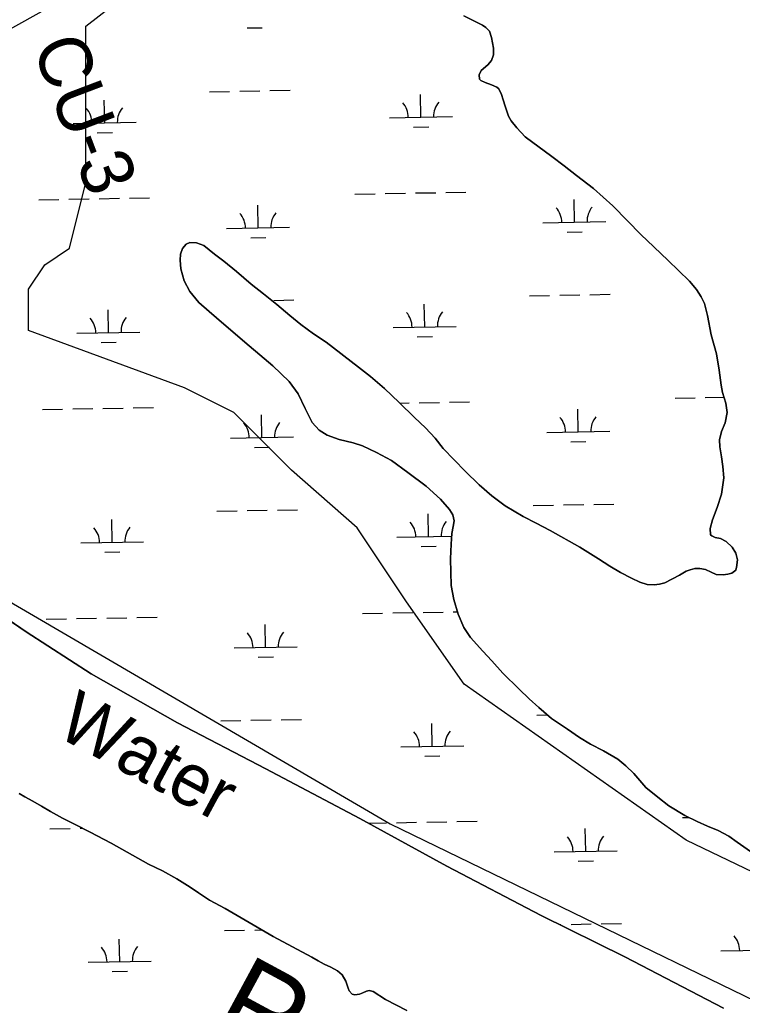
# Model space of a CAD drawing. Extents: x 3914892 to 3953151, y 242587 to 268572.
# Drawn here: x 3944172 to 3945319, y 256282 to 257845 of the extents above; entities that cross this region are included whole.
import ezdxf

# ---------------------------------------------------------------- set-up
doc = ezdxf.new("R2010")
doc.units = 0
for name, color, linetype in [('V-RIVR-IDEN', 7, 'Continuous'), ('V-RIVR-RANG-IDEN', 7, 'Continuous'), ('V-SITE-VEGE', 7, 'Continuous'), ('V-TOPO-SHOR', 7, 'Continuous'), ('V-WETL-SWMP', 7, 'Continuous')]:
    doc.layers.add(name, color=color, linetype=linetype)

msp = doc.modelspace()

# ---------------------------------------------------------------- linework, layer by layer
at = {"layer": 'V-SITE-VEGE'}
for points in [[(3945881.7, 256230.9), (3945229.5, 256543.9), (3944877.3, 256791.7), (3944786, 256922.2), (3944707.8, 257039.6), (3944603.4, 257130.9), (3944512.1, 257222.2), (3944433.9, 257261.3), (3944186, 257352.6), (3944186, 257417.8), (3944212.1, 257456.9), (3944251.3, 257483), (3944277.3, 257587.4), (3944277.3, 257717.8), (3944277.3, 257835.2), (3944394.7, 257926.5)], [(3944212.1, 257861.3), (3944094.7, 257796.1)], [(3944133.9, 256935.2), (3944759.9, 256570), (3945646.9, 256139.6)]]:
    msp.add_lwpolyline(points, dxfattribs=at)
at = {"layer": 'V-TOPO-SHOR'}
for points in [[(3945285.4, 257266), (3945282.2, 257289.4), (3945277.8, 257315.3), (3945269.5, 257345.5), (3945263.6, 257376.3), (3945258.5, 257395.3), (3945253.5, 257405.9), (3945245.9, 257417.6), (3945234.7, 257430.9), (3945217.6, 257447.5), (3945201.1, 257463.5), (3945178.1, 257485.3), (3945157.5, 257505), (3945136.5, 257526.2), (3945113.2, 257550.1), (3945082.7, 257577.8), (3945055.7, 257598.5), (3945035.8, 257613.6), (3945016.3, 257628.4), (3944974.4, 257659.9), (3944960.8, 257673.8), (3944952, 257685.1), (3944948, 257692.2), (3944942.2, 257708.2), (3944939.4, 257718.2), (3944936.9, 257727), (3944932.3, 257735.6), (3944929.1, 257738.7), (3944920.6, 257742), (3944910.7, 257745.7), (3944903.8, 257749), (3944901.6, 257751.2), (3944901.1, 257757.8), (3944904.6, 257764.7), (3944914.9, 257774.1), (3944920.6, 257780.8), (3944923.9, 257789.9), (3944923.7, 257800.3), (3944920.9, 257817.1), (3944917.7, 257827.1), (3944912, 257833.1), (3944906.3, 257837), (3944892.8, 257843.8), (3944877, 257851.8)], [(3944816.9, 257105.6), (3944787.9, 257127.4), (3944762.1, 257146.3), (3944738.4, 257159.2), (3944715.9, 257169.5), (3944701.2, 257174.5), (3944679.2, 257179.8), (3944660.1, 257186.5), (3944647.3, 257194.6), (3944636.5, 257206.5), (3944625.3, 257228.6), (3944614.3, 257252.1), (3944599.6, 257271.8), (3944573.9, 257296.7), (3944553.1, 257314), (3944536.1, 257328), (3944496, 257362.8), (3944472.8, 257382.5), (3944456.7, 257397.1), (3944442.4, 257414.2), (3944433.3, 257431.5), (3944428, 257450.5), (3944426.6, 257463.9), (3944427.3, 257473.4), (3944430.5, 257482.3), (3944436.5, 257489.2), (3944442.4, 257491.9), (3944452.5, 257491.8), (3944464.6, 257487.2), (3944481.5, 257473.6), (3944496.1, 257462.4), (3944516, 257446), (3944539.6, 257426.1), (3944559.3, 257410.5), (3944580.3, 257393.6), (3944600.8, 257376.4), (3944618.5, 257362), (3944638.2, 257347.2), (3944658.5, 257334.1), (3944709.7, 257294.1), (3944729, 257279.3), (3944750.9, 257260.4), (3944774.3, 257238.2), (3944798.8, 257214.7), (3944816.3, 257197.9), (3944831.2, 257181.9), (3944844.3, 257165.2), (3944879.2, 257129.4), (3944901, 257107.8), (3944921.3, 257090.5), (3944942.5, 257074.3), (3944971, 257057.5), (3944991.5, 257046.7), (3945013.9, 257035.4), (3945060.7, 257008.8), (3945090.7, 256990.2), (3945108.5, 256978.8), (3945125.4, 256968.6), (3945143, 256959.5), (3945156.3, 256953.4), (3945167.6, 256949.8), (3945178.7, 256948.9), (3945187.3, 256950.1), (3945195.9, 256952.2), (3945218.8, 256964.4), (3945229.5, 256970.6), (3945235.9, 256973.1), (3945243.1, 256974.8), (3945251.4, 256974.9), (3945260.4, 256973.5), (3945269.1, 256969), (3945277.2, 256965.7), (3945288.1, 256964.8), (3945295.5, 256965.8), (3945302.1, 256967.5), (3945308.4, 256972.4), (3945308.6, 256973), (3945309.2, 256976.4), (3945311, 256988.9), (3945308.2, 256999.3), (3945302.7, 257008.6), (3945292.9, 257017.7), (3945284, 257022.4), (3945275.7, 257024.1), (3945270.3, 257026.8), (3945268.4, 257028.4), (3945267.7, 257038.2), (3945271.3, 257052.1), (3945278.8, 257071.5), (3945285.5, 257092.7), (3945289.4, 257118.9), (3945287.9, 257136.9), (3945285.9, 257152.2), (3945282.8, 257168.2), (3945282.6, 257179.2), (3945285.5, 257192.1), (3945291.3, 257206.2), (3945294.8, 257222.4), (3945292.6, 257237.2), (3945287.5, 257254), (3945285.4, 257266)], [(3945336.7, 256522.6), (3945310.7, 256540.7), (3945297.1, 256550.7), (3945280.3, 256559.7), (3945263.3, 256566.5), (3945247, 256573.7), (3945227.5, 256583), (3945202.2, 256598.7), (3945184.5, 256612.1), (3945165.8, 256627.5), (3945146.4, 256649.7), (3945134, 256661.9), (3945121.4, 256672.8), (3945098.3, 256685.7), (3945077.8, 256696.6), (3945060.2, 256706.8), (3945041.1, 256720.2), (3945016.2, 256737.1), (3944996.1, 256754.4), (3944980.4, 256768.5), (3944964.9, 256783.7), (3944939, 256809), (3944921.5, 256828.6), (3944906.8, 256844.1), (3944887.4, 256865.3), (3944876.9, 256881.4), (3944868.1, 256902.5), (3944861, 256925.7), (3944856.8, 256947.9), (3944855.8, 256990.1), (3944856.6, 257013.4), (3944858, 257030.7), (3944860.2, 257041.8), (3944861.3, 257050.6), (3944859.3, 257060.2), (3944854.2, 257068.8), (3944839.7, 257084.8), (3944816.9, 257105.6)], [(3944124, 256914.1), (3944182.7, 256874.8), (3944285.4, 256808), (3944422.7, 256730.3), (3944562.5, 256657), (3944712, 256578.3), (3944850, 256502.9), (3944999.7, 256424.8), (3945132.3, 256358.8), (3945289, 256277.8)], [(3944473.6, 256449.1), (3944456, 256460.4), (3944442.5, 256469.7), (3944421.7, 256482.9), (3944398.7, 256495.2), (3944376.6, 256506.1), (3944317.5, 256539.3), (3944284.1, 256557), (3944260.1, 256569), (3944240, 256579), (3944221, 256589.4), (3944206.6, 256597.9), (3944193.1, 256605.7), (3944180.5, 256612.6), (3944171.4, 256618.2)], [(3944786.6, 256273.7), (3944752.4, 256291.6), (3944733.2, 256304.1), (3944726.9, 256305.7), (3944722.3, 256304.7), (3944716.7, 256302.1), (3944711.2, 256299.9), (3944703.8, 256298.9), (3944699.8, 256300), (3944695.1, 256305.2), (3944693.3, 256309.6), (3944689.7, 256320.2), (3944683.7, 256330.6), (3944676.6, 256336.7), (3944665.8, 256342.5), (3944655.3, 256347.3), (3944645.9, 256352.5), (3944635.5, 256358.4), (3944574.5, 256391.4), (3944498.4, 256435.5), (3944473.6, 256449.1)]]:
    msp.add_lwpolyline(points, dxfattribs=at)
at = {"layer": 'V-WETL-SWMP'}
for p, q in [((3944877, 257851.8), (3944892.8, 257843.8)), ((3944892.8, 257843.8), (3944906.3, 257837)), ((3944532.9, 257832.3), (3944556.9, 257832.8)), ((3944906.3, 257837), (3944912, 257833.1)), ((3944912, 257833.1), (3944917.7, 257827.1)), ((3944917.7, 257827.1), (3944920.9, 257817.1)), ((3944920.9, 257817.1), (3944923.7, 257800.3)), ((3944923.7, 257800.3), (3944923.9, 257789.9)), ((3944920.6, 257780.8), (3944914.9, 257774.1)), ((3944923.9, 257789.9), (3944920.6, 257780.8)), ((3944904.6, 257764.7), (3944901.1, 257757.8)), ((3944914.9, 257774.1), (3944904.6, 257764.7)), ((3944901.1, 257757.8), (3944901.6, 257751.2)), ((3944901.6, 257751.2), (3944903.8, 257749)), ((3944903.8, 257749), (3944910.7, 257745.7)), ((3944521.3, 257732.1), (3944553.2, 257732.7)), ((3944569.2, 257733), (3944601.2, 257733.5)), ((3944910.7, 257745.7), (3944920.6, 257742)), ((3944920.6, 257742), (3944929.1, 257738.7)), ((3944929.1, 257738.7), (3944932.3, 257735.6)), ((3944932.3, 257735.6), (3944936.9, 257727)), ((3944307.1, 257681.8), (3944306.4, 257717.8)), ((3944473.3, 257731.2), (3944505.3, 257731.8)), ((3944808.9, 257690.8), (3944808.2, 257726.8)), ((3944936.9, 257727), (3944939.4, 257718.2)), ((3944939.4, 257718.2), (3944942.2, 257708.2)), ((3944942.2, 257708.2), (3944948, 257692.2)), ((3944758.9, 257689.9), (3944858.9, 257691.7)), ((3944948, 257692.2), (3944952, 257685.1)), ((3944257.1, 257680.9), (3944357, 257682.7)), ((3944797.2, 257675.2), (3944821.2, 257675.6)), ((3944952, 257685.1), (3944960.8, 257673.8)), ((3944960.8, 257673.8), (3944974.4, 257659.9)), ((3944295.3, 257666.2), (3944319.3, 257666.6)), ((3944974.4, 257659.9), (3945016.3, 257628.4)), ((3945016.3, 257628.4), (3945035.8, 257613.6)), ((3945035.8, 257613.6), (3945055.7, 257598.5)), ((3945055.7, 257598.5), (3945082.7, 257577.8)), ((3945082.7, 257577.8), (3945113.2, 257550.1)), ((3944202.4, 257559.9), (3944234.4, 257560.4)), ((3944250.4, 257560.7), (3944282.4, 257561.3)), ((3944298.4, 257561.6), (3944330.4, 257562.2)), ((3944346.4, 257562.4), (3944378.3, 257563)), ((3944704.2, 257568.8), (3944736.2, 257569.4)), ((3944752.2, 257569.7), (3944784.2, 257570.3)), ((3944800.2, 257570.6), (3944832.2, 257571.1)), ((3944848.2, 257571.4), (3944880.2, 257572)), ((3945052.4, 257524.3), (3945051.7, 257560.3)), ((3944550.5, 257515.3), (3944549.9, 257551.3)), ((3945113.2, 257550.1), (3945136.5, 257526.2)), ((3944500.6, 257514.5), (3944600.5, 257516.2)), ((3945002.4, 257523.4), (3945102.4, 257525.2)), ((3945136.5, 257526.2), (3945157.5, 257505)), ((3944538.8, 257499.7), (3944562.8, 257500.1)), ((3945040.6, 257508.7), (3945064.6, 257509.1)), ((3945157.5, 257505), (3945178.1, 257485.3)), ((3944430.5, 257482.3), (3944427.3, 257473.4)), ((3944436.5, 257489.2), (3944430.5, 257482.3)), ((3944442.4, 257491.9), (3944436.5, 257489.2)), ((3944452.5, 257491.8), (3944442.4, 257491.9)), ((3944464.6, 257487.2), (3944452.5, 257491.8)), ((3944481.5, 257473.6), (3944464.6, 257487.2)), ((3945178.1, 257485.3), (3945201.1, 257463.5)), ((3944427.3, 257473.4), (3944426.6, 257463.9)), ((3944496.1, 257462.4), (3944481.5, 257473.6)), ((3944426.6, 257463.9), (3944428, 257450.5)), ((3944516, 257446), (3944496.1, 257462.4)), ((3945201.1, 257463.5), (3945217.6, 257447.5)), ((3944428, 257450.5), (3944433.3, 257431.5)), ((3944539.6, 257426.1), (3944516, 257446)), ((3945217.6, 257447.5), (3945234.7, 257430.9)), ((3944433.3, 257431.5), (3944442.4, 257414.2)), ((3944559.3, 257410.5), (3944539.6, 257426.1)), ((3945234.7, 257430.9), (3945245.9, 257417.6)), ((3944442.4, 257414.2), (3944456.7, 257397.1)), ((3944580.3, 257393.6), (3944559.3, 257410.5)), ((3944981, 257407.6), (3945013, 257408.2)), ((3945029, 257408.5), (3945061, 257409)), ((3945077, 257409.3), (3945109, 257409.9)), ((3945245.9, 257417.6), (3945253.5, 257405.9)), ((3945253.5, 257405.9), (3945258.5, 257395.3)), ((3944456.7, 257397.1), (3944472.8, 257382.5)), ((3944575.2, 257400.3), (3944607.2, 257400.9)), ((3944600.8, 257376.4), (3944580.3, 257393.6)), ((3944814.8, 257358.2), (3944814.2, 257394.2)), ((3945258.5, 257395.3), (3945263.6, 257376.3)), ((3944313, 257349.2), (3944312.4, 257385.2)), ((3944472.8, 257382.5), (3944496, 257362.8)), ((3944618.5, 257362), (3944600.8, 257376.4)), ((3945263.6, 257376.3), (3945269.5, 257345.5)), ((3944496, 257362.8), (3944536.1, 257328)), ((3944638.2, 257347.2), (3944618.5, 257362)), ((3944764.8, 257357.3), (3944864.8, 257359.1)), ((3944263, 257348.3), (3944363, 257350.1)), ((3944658.5, 257334.1), (3944638.2, 257347.2)), ((3944803.1, 257342.5), (3944827.1, 257343)), ((3945269.5, 257345.5), (3945277.8, 257315.3)), ((3944301.3, 257333.6), (3944325.3, 257334)), ((3944536.1, 257328), (3944553.1, 257314)), ((3944709.7, 257294.1), (3944658.5, 257334.1)), ((3944553.1, 257314), (3944573.9, 257296.7)), ((3945277.8, 257315.3), (3945282.2, 257289.4)), ((3944573.9, 257296.7), (3944599.6, 257271.8)), ((3944729, 257279.3), (3944709.7, 257294.1)), ((3944750.9, 257260.4), (3944729, 257279.3)), ((3945282.2, 257289.4), (3945285.4, 257266)), ((3944599.6, 257271.8), (3944614.3, 257252.1)), ((3945285.4, 257266), (3945287.5, 257254)), ((3944614.3, 257252.1), (3944625.3, 257228.6)), ((3944774.3, 257238.2), (3944750.9, 257260.4)), ((3945287.5, 257254), (3945292.6, 257237.2)), ((3944798.8, 257214.7), (3944774.3, 257238.2)), ((3944775.2, 257237.4), (3944790.1, 257237.7)), ((3944806.1, 257237.9), (3944838.1, 257238.5)), ((3944854.1, 257238.8), (3944886.1, 257239.4)), ((3945212, 257245.2), (3945244, 257245.8)), ((3945260, 257246.1), (3945289.8, 257246.6)), ((3945292.6, 257237.2), (3945294.8, 257222.4)), ((3944208.3, 257227.2), (3944240.3, 257227.8)), ((3944256.3, 257228.1), (3944288.3, 257228.7)), ((3944304.3, 257229), (3944336.3, 257229.5)), ((3944352.3, 257229.8), (3944384.3, 257230.4)), ((3944556.5, 257182.7), (3944555.8, 257218.7)), ((3944625.3, 257228.6), (3944636.5, 257206.5)), ((3945058.3, 257191.7), (3945057.7, 257227.7)), ((3945294.8, 257222.4), (3945291.3, 257206.2)), ((3944636.5, 257206.5), (3944647.3, 257194.6)), ((3944816.3, 257197.9), (3944798.8, 257214.7)), ((3945291.3, 257206.2), (3945285.5, 257192.1)), ((3944647.3, 257194.6), (3944660.1, 257186.5)), ((3944660.1, 257186.5), (3944679.2, 257179.8)), ((3944831.2, 257181.9), (3944816.3, 257197.9)), ((3945008.3, 257190.8), (3945108.3, 257192.6)), ((3945285.5, 257192.1), (3945282.6, 257179.2)), ((3944506.5, 257181.8), (3944606.5, 257183.6)), ((3944679.2, 257179.8), (3944701.2, 257174.5)), ((3944701.2, 257174.5), (3944715.9, 257169.5)), ((3944715.9, 257169.5), (3944738.4, 257159.2)), ((3944844.3, 257165.2), (3944831.2, 257181.9)), ((3945046.6, 257176.1), (3945070.6, 257176.5)), ((3945282.6, 257179.2), (3945282.8, 257168.2)), ((3944544.8, 257167.1), (3944568.8, 257167.5)), ((3944738.4, 257159.2), (3944762.1, 257146.3)), ((3944879.2, 257129.4), (3944844.3, 257165.2)), ((3945282.8, 257168.2), (3945285.9, 257152.2)), ((3944762.1, 257146.3), (3944787.9, 257127.4)), ((3945285.9, 257152.2), (3945287.9, 257136.9)), ((3944787.9, 257127.4), (3944816.9, 257105.6)), ((3944901, 257107.8), (3944879.2, 257129.4)), ((3945287.9, 257136.9), (3945289.4, 257118.9)), ((3944921.3, 257090.5), (3944901, 257107.8)), ((3945289.4, 257118.9), (3945285.5, 257092.7)), ((3944816.9, 257105.6), (3944839.7, 257084.8)), ((3945285.5, 257092.7), (3945278.8, 257071.5)), ((3944839.7, 257084.8), (3944854.2, 257068.8)), ((3944942.5, 257074.3), (3944921.3, 257090.5)), ((3945035, 257075.8), (3945067, 257076.4)), ((3945083, 257076.7), (3945115, 257077.3)), ((3944485.2, 257066), (3944517.2, 257066.6)), ((3944533.2, 257066.9), (3944565.1, 257067.4)), ((3944581.1, 257067.7), (3944613.1, 257068.3)), ((3944820.8, 257025.6), (3944820.1, 257061.6)), ((3944854.2, 257068.8), (3944859.3, 257060.2)), ((3944859.3, 257060.2), (3944861.3, 257050.6)), ((3944971, 257057.5), (3944942.5, 257074.3)), ((3944987, 257075), (3945019, 257075.5)), ((3945278.8, 257071.5), (3945271.3, 257052.1)), ((3944319, 257016.6), (3944318.3, 257052.6)), ((3944861.3, 257050.6), (3944860.2, 257041.8)), ((3944991.5, 257046.7), (3944971, 257057.5)), ((3945013.9, 257035.4), (3944991.5, 257046.7)), ((3945271.3, 257052.1), (3945267.7, 257038.2)), ((3944858, 257030.7), (3944856.6, 257013.4)), ((3944860.2, 257041.8), (3944858, 257030.7)), ((3945060.7, 257008.8), (3945013.9, 257035.4)), ((3945267.7, 257038.2), (3945268.4, 257028.4)), ((3944269, 257015.7), (3944368.9, 257017.5)), ((3944770.8, 257024.7), (3944857.6, 257026.2)), ((3944856.6, 257013.4), (3944855.8, 256990.1)), ((3945268.4, 257028.4), (3945270.3, 257026.8)), ((3945270.3, 257026.8), (3945275.7, 257024.1)), ((3945275.7, 257024.1), (3945284, 257022.4)), ((3945284, 257022.4), (3945292.9, 257017.7)), ((3945292.9, 257017.7), (3945302.7, 257008.6)), ((3944307.2, 257000.9), (3944331.2, 257001.4)), ((3944809.1, 257009.9), (3944833.1, 257010.4)), ((3945090.7, 256990.2), (3945060.7, 257008.8)), ((3945302.7, 257008.6), (3945308.2, 256999.3)), ((3945308.2, 256999.3), (3945311, 256988.9)), ((3944855.8, 256990.1), (3944856.8, 256947.9)), ((3945108.5, 256978.8), (3945090.7, 256990.2)), ((3945311, 256988.9), (3945309.2, 256976.4)), ((3945125.4, 256968.6), (3945108.5, 256978.8)), ((3945143, 256959.5), (3945125.4, 256968.6)), ((3945229.6, 256970.6), (3945218.8, 256964.4)), ((3945235.9, 256973.1), (3945229.6, 256970.6)), ((3945243.1, 256974.8), (3945235.9, 256973.1)), ((3945251.4, 256974.9), (3945243.1, 256974.8)), ((3945260.4, 256973.5), (3945251.4, 256974.9)), ((3945269.1, 256969), (3945260.4, 256973.5)), ((3945277.2, 256965.7), (3945269.1, 256969)), ((3945302.1, 256967.5), (3945295.5, 256965.8)), ((3945308.4, 256972.4), (3945302.1, 256967.5)), ((3945308.6, 256973), (3945308.4, 256972.4)), ((3945309.2, 256976.4), (3945308.6, 256973)), ((3945156.3, 256953.4), (3945143, 256959.5)), ((3945167.6, 256949.8), (3945156.3, 256953.4)), ((3945195.9, 256952.2), (3945187.3, 256950.1)), ((3945218.8, 256964.4), (3945195.9, 256952.2)), ((3945288.1, 256964.8), (3945277.2, 256965.7)), ((3945295.5, 256965.8), (3945288.1, 256964.8)), ((3944856.8, 256947.9), (3944861, 256925.7)), ((3945178.7, 256948.9), (3945167.6, 256949.8)), ((3945187.3, 256950.1), (3945178.7, 256948.9)), ((3944861, 256925.7), (3944868.1, 256902.5)), ((3944182.7, 256874.8), (3944124, 256914.1)), ((3944716.1, 256903.6), (3944748.1, 256904.2)), ((3944764.1, 256904.5), (3944796.1, 256905)), ((3944812.1, 256905.3), (3944844.1, 256905.9)), ((3944860.1, 256906.2), (3944867, 256906.3)), ((3944214.3, 256894.6), (3944246.3, 256895.2)), ((3944262.3, 256895.5), (3944294.3, 256896.1)), ((3944310.3, 256896.3), (3944342.3, 256896.9)), ((3944358.3, 256897.2), (3944390.2, 256897.8)), ((3944868.1, 256902.5), (3944876.9, 256881.4)), ((3944285.4, 256808), (3944182.7, 256874.8)), ((3944562.4, 256850.1), (3944561.8, 256886.1)), ((3944876.9, 256881.4), (3944887.4, 256865.3)), ((3944887.4, 256865.3), (3944906.8, 256844.1)), ((3944512.5, 256849.2), (3944612.4, 256851)), ((3944906.8, 256844.1), (3944921.5, 256828.6)), ((3944550.7, 256834.5), (3944574.7, 256834.9)), ((3944921.5, 256828.6), (3944939, 256809)), ((3944422.7, 256730.3), (3944285.4, 256808)), ((3944939, 256809), (3944964.9, 256783.7)), ((3944964.9, 256783.7), (3944980.4, 256768.5)), ((3944980.4, 256768.5), (3944996.1, 256754.4)), ((3944996.1, 256754.4), (3945016.2, 256737.1)), ((3944491.1, 256733.4), (3944523.1, 256733.9)), ((3944539.1, 256734.2), (3944571.1, 256734.8)), ((3944587.1, 256735.1), (3944619.1, 256735.7)), ((3944992.9, 256742.4), (3945009.7, 256742.7)), ((3945016.2, 256737.1), (3945041.1, 256720.2)), ((3944562.5, 256657), (3944422.7, 256730.3)), ((3944826.7, 256692.9), (3944826.1, 256728.9)), ((3945041.1, 256720.2), (3945060.2, 256706.8)), ((3945060.2, 256706.8), (3945077.8, 256696.6)), ((3944776.7, 256692), (3944876.7, 256693.8)), ((3945077.8, 256696.6), (3945098.3, 256685.7)), ((3945098.3, 256685.7), (3945121.4, 256672.8)), ((3944815, 256677.3), (3944839, 256677.7)), ((3945121.4, 256672.8), (3945134, 256661.9)), ((3944712, 256578.3), (3944562.5, 256657)), ((3945134, 256661.9), (3945146.4, 256649.7)), ((3945146.4, 256649.7), (3945165.8, 256627.5)), ((3945165.8, 256627.5), (3945184.5, 256612.1)), ((3944171.4, 256618.2), (3944180.5, 256612.6)), ((3944180.5, 256612.6), (3944193.1, 256605.7)), ((3945184.5, 256612.1), (3945202.2, 256598.7)), ((3944193.1, 256605.7), (3944206.6, 256597.9)), ((3944206.6, 256597.9), (3944221, 256589.4)), ((3945202.2, 256598.7), (3945227.5, 256583)), ((3944221, 256589.4), (3944240, 256579)), ((3944240, 256579), (3944260.1, 256569)), ((3944850, 256502.9), (3944712, 256578.3)), ((3945223.9, 256580), (3945233.6, 256580.1)), ((3945227.5, 256583), (3945247, 256573.7)), ((3944220.2, 256562), (3944252.2, 256562.6)), ((3944260.1, 256569), (3944284.1, 256557)), ((3944268.2, 256562.9), (3944272.3, 256562.9)), ((3944725.4, 256571), (3944754.1, 256571.6)), ((3944770, 256571.8), (3944802, 256572.4)), ((3944818, 256572.7), (3944850, 256573.3)), ((3944866, 256573.6), (3944898, 256574.1)), ((3945070.2, 256526.5), (3945069.6, 256562.5)), ((3945247, 256573.7), (3945263.3, 256566.5)), ((3945263.3, 256566.5), (3945280.3, 256559.7)), ((3945280.3, 256559.7), (3945297.1, 256550.7)), ((3944284.1, 256557), (3944317.5, 256539.3)), ((3945297.1, 256550.7), (3945310.7, 256540.7)), ((3944317.5, 256539.3), (3944376.6, 256506.1)), ((3945310.7, 256540.7), (3945336.7, 256522.6)), ((3945020.2, 256525.6), (3945120.2, 256527.4)), ((3944376.6, 256506.1), (3944398.7, 256495.2)), ((3944999.7, 256424.8), (3944850, 256502.9)), ((3945058.5, 256510.8), (3945082.5, 256511.2)), ((3944398.7, 256495.2), (3944421.7, 256482.9)), ((3944421.7, 256482.9), (3944442.5, 256469.7)), ((3944442.5, 256469.7), (3944455.9, 256460.4)), ((3944455.9, 256460.4), (3944473.6, 256449.1)), ((3944473.6, 256449.1), (3944498.4, 256435.5)), ((3944498.4, 256435.5), (3944574.5, 256391.4)), ((3945132.3, 256358.8), (3944999.7, 256424.8)), ((3945028.9, 256410.3), (3945030.9, 256410.3)), ((3945046.9, 256410.6), (3945078.9, 256411.2)), ((3945094.9, 256411.4), (3945126.9, 256412)), ((3944497.1, 256400.8), (3944529.1, 256401.3)), ((3944545.1, 256401.6), (3944556.5, 256401.8)), ((3944574.5, 256391.4), (3944635.5, 256358.4)), ((3944330.9, 256351.3), (3944330.2, 256387.3)), ((3944635.5, 256358.4), (3944645.9, 256352.5)), ((3945289, 256277.8), (3945132.3, 256358.8)), ((3945284.5, 256368.4), (3945384.5, 256370.2)), ((3944280.9, 256350.4), (3944380.8, 256352.2)), ((3944645.9, 256352.5), (3944655.3, 256347.3)), ((3944655.3, 256347.3), (3944665.8, 256342.5)), ((3944665.8, 256342.5), (3944676.6, 256336.7)), ((3944319.1, 256335.7), (3944343.1, 256336.1)), ((3944676.6, 256336.7), (3944683.7, 256330.6)), ((3944683.7, 256330.6), (3944689.7, 256320.2)), ((3944689.7, 256320.2), (3944693.3, 256309.6)), ((3944693.3, 256309.6), (3944695.1, 256305.2)), ((3944695.1, 256305.2), (3944699.8, 256300)), ((3944699.8, 256300), (3944703.8, 256298.9)), ((3944703.8, 256298.9), (3944711.2, 256299.9)), ((3944711.2, 256299.9), (3944716.7, 256302.1)), ((3944716.7, 256302.1), (3944722.3, 256304.7)), ((3944722.3, 256304.7), (3944726.9, 256305.7)), ((3944726.9, 256305.7), (3944733.2, 256304.1)), ((3944733.2, 256304.1), (3944752.4, 256291.6)), ((3944752.4, 256291.6), (3944786.6, 256273.7))]:
    msp.add_line(p, q, dxfattribs=at)
for centre, start, end in [((3944251.8, 257681.3), 0.2532, 41.7968), ((3944362.3, 257683.3), 140.2532, 181.7968), ((3944753.6, 257690.3), 0.2532, 41.7968), ((3944864.1, 257692.3), 140.2532, 181.7968), ((3944997.1, 257523.8), 0.2532, 41.7968), ((3945107.6, 257525.8), 140.2532, 181.7968), ((3944495.3, 257514.8), 0.2532, 41.7968), ((3944605.8, 257516.8), 140.2532, 181.7968), ((3944368.2, 257350.7), 140.2532, 181.7968), ((3944759.6, 257357.7), 0.2532, 41.7968), ((3944870.1, 257359.6), 140.2532, 181.7968), ((3944257.8, 257348.7), 0.2532, 41.7968), ((3944501.3, 257182.2), 0.2532, 41.7968), ((3944611.7, 257184.2), 140.2532, 181.7968), ((3945003.1, 257191.2), 0.2532, 41.7968), ((3945113.5, 257193.2), 140.2532, 181.7968), ((3944765.5, 257025.1), 0.2532, 41.7968), ((3944876, 257027), 140.2532, 181.7968), ((3944263.7, 257016.1), 0.2532, 41.7968), ((3944374.2, 257018), 140.2532, 181.7968), ((3944507.2, 256849.6), 0.2532, 41.7968), ((3944617.7, 256851.6), 140.2532, 181.7968), ((3944882, 256694.4), 140.2532, 181.7968), ((3944771.5, 256692.4), 0.2532, 41.7968), ((3945015, 256525.9), 0.2532, 41.7968), ((3945125.4, 256527.9), 140.2532, 181.7968), ((3945279.3, 256368.8), 0.2532, 41.7968), ((3944275.6, 256350.8), 0.2532, 41.7968), ((3944386.1, 256352.8), 140.2532, 181.7968)]:
    msp.add_arc(centre, 35.2, start, end, dxfattribs=at)

# ---------------------------------------------------------------- texts
at = {"layer": 'V-RIVR-IDEN'}
for s, height, rotation, p in [('Water', 83, 331.7442, (3944226.9, 256711.1)), ('Raphael', 133, 331.6174, (3944473.4, 256247.9))]:
    msp.add_text(s, height=height, rotation=rotation, dxfattribs=at).set_placement(p)
at = {"layer": 'V-RIVR-RANG-IDEN'}
msp.add_text('CU-3  ', height=83, rotation=290.7695, dxfattribs=at).set_placement((3944191.7, 257803))

doc.saveas('drawing.dxf')
